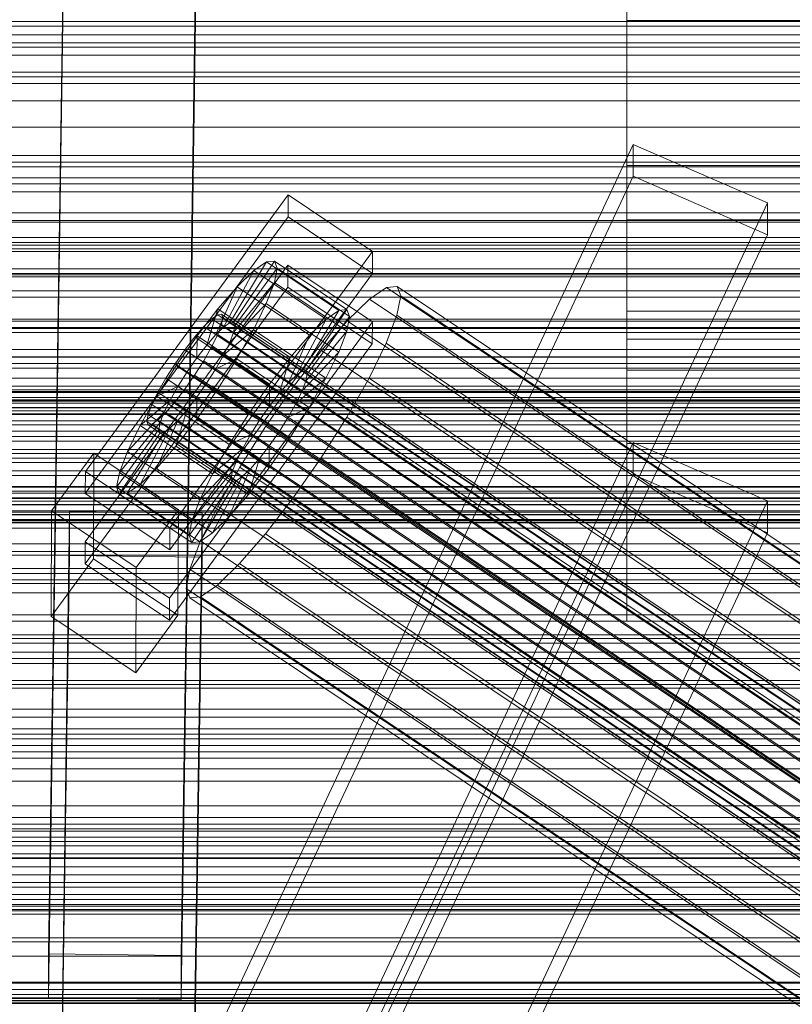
# Model space of a CAD drawing. Header units: millimetres. Extents: x -1970 to 61924, y -58230 to 6847.
# Tile 290 of 656: x -382 to -278, y -33016 to -32882. Entities that reach past the tile are written whole.
import ezdxf

# ---------------------------------------------------------------- set-up
doc = ezdxf.new("R2010")
doc.units = ezdxf.units.MM
for name, color, linetype, lineweight in [('frontal_C01', 7, 'Continuous', 0), ('frontal_C02', 7, 'Continuous', 0), ('frontal_C03', 7, 'Continuous', 0), ('frontal_C03-dry', 7, 'Continuous', 0), ('frontal_secador', 7, 'Continuous', 0)]:
    doc.layers.add(name, color=color, linetype=linetype, lineweight=lineweight)

msp = doc.modelspace()

# ---------------------------------------------------------------- linework, layer by layer
at = {"layer": 'frontal_C01'}
for p, q in [((-300, -32939.804), (-300, -32788.819)), ((-300, -32812.893), (-300, -32963.878)), ((-439.114, -33197.732), (-299.114, -32899.212)), ((-299.114, -32903.526), (-299.114, -32899.212)), ((-299.114, -32899.212), (-280.886, -32907.139)), ((-439.114, -33202.046), (-299.114, -32903.526)), ((-280.886, -32911.453), (-299.114, -32903.526)), ((-280.886, -32907.139), (-420.886, -33205.659)), ((-280.886, -32907.139), (-280.886, -32911.453)), ((-420.886, -33209.973), (-280.886, -32911.453)), ((-439.114, -33238.175), (-299.114, -32939.655)), ((300, -32939.804), (-300, -32939.804)), ((-300, -32939.804), (-300, -32963.878)), ((-299.114, -32943.968), (-299.114, -32939.655)), ((-299.114, -32939.655), (-280.886, -32947.581)), ((-439.114, -33242.488), (-299.114, -32943.968)), ((-280.886, -32951.895), (-299.114, -32943.968)), ((-280.886, -32947.581), (-420.886, -33246.102)), ((-280.886, -32947.581), (-280.886, -32951.895)), ((-420.886, -33250.415), (-280.886, -32951.895)), ((-300, -32963.878), (300, -32963.878))]:
    msp.add_line(p, q, dxfattribs=at)
at = {"layer": 'frontal_C02'}
for p, q in [((-378.512, -33009.014), (-375.644, -32815.609)), ((-357.646, -32815.853), (-360.514, -33009.258)), ((-378.512, -33014.976), (-375.644, -32821.571)), ((-360.514, -33015.219), (-357.646, -32821.814)), ((-300, -32846.291), (-300, -32882.371)), ((-300, -32902.079), (-300, -32871.975)), ((-300, -32882.371), (-300, -32909.43)), ((300, -32882.371), (-300, -32882.371)), ((425, -32885.412), (-425, -32885.412)), ((-425, -32896.866), (425, -32896.866)), ((-300, -32921.819), (-300, -32902.079)), ((300, -32902.079), (-300, -32902.079)), ((-373.501, -32943.572), (-345.969, -32906.049)), ((-345.981, -32909.03), (-345.969, -32906.049)), ((-345.969, -32906.049), (-334.501, -32913.719)), ((-345.981, -32909.03), (-373.513, -32946.552)), ((-334.513, -32916.699), (-345.981, -32909.03)), ((-300, -32909.43), (-300, -32925.624)), ((300, -32909.43), (-300, -32909.43)), ((-334.501, -32913.719), (-362.033, -32951.241)), ((-334.501, -32913.719), (-334.513, -32916.699)), ((-373.539, -32953.109), (-346.008, -32915.587)), ((-353.892, -32923.402), (-348.918, -32915.141)), ((-353.378, -32923.346), (-347.835, -32915.024)), ((-353.205, -32923.8), (-347.47, -32915.983)), ((-348.918, -32915.141), (-350.645, -32916.329)), ((-347.835, -32915.024), (-348.918, -32915.141)), ((-348.918, -32915.141), (-339.088, -32921.715)), ((-347.847, -32917.955), (-347.47, -32915.983)), ((-347.835, -32915.024), (-338.005, -32921.597)), ((-347.47, -32915.983), (-347.835, -32915.024)), ((-347.47, -32915.983), (-337.64, -32922.557)), ((-346.02, -32918.568), (-346.008, -32915.587)), ((-346.008, -32915.587), (-334.539, -32923.256)), ((-362.045, -32954.221), (-334.513, -32916.699)), ((-354.71, -32923.964), (-350.645, -32916.329)), ((-350.645, -32916.329), (-352.899, -32918.505)), ((-350.645, -32916.329), (-340.816, -32922.903)), ((-346.02, -32918.568), (-373.551, -32956.09)), ((-355.777, -32924.995), (-352.899, -32918.505)), ((-352.899, -32918.505), (-355.525, -32921.522)), ((-353.384, -32924.734), (-347.847, -32917.955)), ((-352.899, -32918.505), (-343.069, -32925.079)), ((-348.941, -32920.804), (-347.847, -32917.955)), ((-347.847, -32917.955), (-338.017, -32924.528)), ((-334.551, -32926.237), (-346.02, -32918.568)), ((-332.629, -32918.62), (-334.938, -32920.207)), ((-331.181, -32918.462), (-332.629, -32918.62)), ((-332.629, -32918.62), (-148.32, -33041.874)), ((-330.692, -32919.745), (-331.181, -32918.462)), ((-331.181, -32918.462), (-146.872, -33041.717)), ((-334.938, -32920.207), (-337.95, -32923.116)), ((-334.938, -32920.207), (-150.629, -33043.462)), ((-331.197, -32922.381), (-330.692, -32919.745)), ((-330.692, -32919.745), (-146.383, -33042.999)), ((-355.525, -32921.522), (-358.345, -32925.173)), ((-357.021, -32926.424), (-355.525, -32921.522)), ((-355.525, -32921.522), (-345.695, -32928.095)), ((-353.902, -32926.084), (-348.941, -32920.804)), ((-350.678, -32924.338), (-348.941, -32920.804)), ((-348.941, -32920.804), (-339.111, -32927.378)), ((-356.348, -32922.869), (-357.415, -32923.899)), ((-355.53, -32922.306), (-356.348, -32922.869)), ((-356.348, -32922.869), (-142.549, -33065.844)), ((-355.017, -32922.25), (-355.53, -32922.306)), ((-355.53, -32922.306), (-141.731, -33065.281)), ((-355.022, -32923.639), (-354.844, -32922.705)), ((-354.844, -32922.705), (-355.017, -32922.25)), ((-355.017, -32922.25), (-141.218, -33065.225)), ((-354.844, -32922.705), (-141.045, -33065.68)), ((-340.816, -32922.903), (-344.88, -32930.538)), ((-339.088, -32921.715), (-344.062, -32929.975)), ((-338.005, -32921.597), (-343.549, -32929.919)), ((-337.64, -32922.557), (-343.376, -32930.374)), ((-343.069, -32925.079), (-340.816, -32922.903)), ((-340.816, -32922.903), (-339.088, -32921.715)), ((-339.088, -32921.715), (-338.005, -32921.597)), ((-337.64, -32922.557), (-338.017, -32924.528)), ((-338.005, -32921.597), (-337.64, -32922.557)), ((-332.659, -32926.19), (-331.197, -32922.381)), ((-331.197, -32922.381), (-146.887, -33045.635)), ((-300, -32929.85), (-300, -32921.819)), ((300, -32921.819), (-300, -32921.819)), ((-334.539, -32923.256), (-362.071, -32960.779)), ((-357.415, -32923.899), (-358.659, -32925.328)), ((-357.415, -32923.899), (-143.617, -33066.875)), ((-355.777, -32924.995), (-354.71, -32923.964)), ((-355.541, -32924.988), (-355.022, -32923.639)), ((-355.022, -32923.639), (-141.224, -33066.614)), ((-354.71, -32923.964), (-353.892, -32923.402)), ((-344.88, -32930.538), (-354.71, -32923.964)), ((-353.892, -32923.402), (-353.378, -32923.346)), ((-344.062, -32929.975), (-353.892, -32923.402)), ((-353.205, -32923.8), (-353.384, -32924.734)), ((-343.549, -32929.919), (-353.378, -32923.346)), ((-353.378, -32923.346), (-353.205, -32923.8)), ((-343.376, -32930.374), (-353.205, -32923.8)), ((-337.95, -32923.116), (-341.461, -32927.149)), ((-337.95, -32923.116), (-153.641, -33046.371)), ((-334.539, -32923.256), (-334.551, -32926.237)), ((-358.345, -32925.173), (-361.166, -32929.21)), ((-358.659, -32925.328), (-359.995, -32927.058)), ((-358.659, -32925.328), (-144.861, -33068.303)), ((-358.345, -32925.173), (-358.357, -32928.153)), ((-348.515, -32931.746), (-358.345, -32925.173)), ((-357.021, -32926.424), (-355.777, -32924.995)), ((-356.363, -32926.662), (-355.541, -32924.988)), ((-345.947, -32931.568), (-355.777, -32924.995)), ((-355.541, -32924.988), (-141.742, -33067.964)), ((-354.725, -32927.758), (-350.678, -32924.338)), ((-353.384, -32924.734), (-353.902, -32926.084)), ((-343.554, -32931.308), (-353.384, -32924.734)), ((-352.938, -32928.314), (-350.678, -32924.338)), ((-350.678, -32924.338), (-340.848, -32930.911)), ((-343.069, -32925.079), (-345.947, -32931.568)), ((-345.695, -32928.095), (-343.069, -32925.079)), ((-338.017, -32924.528), (-343.554, -32931.308)), ((-338.017, -32924.528), (-339.111, -32927.378)), ((-362.083, -32963.759), (-334.551, -32926.237)), ((-358.357, -32928.153), (-357.021, -32926.424)), ((-357.434, -32928.545), (-356.363, -32926.662)), ((-347.191, -32932.997), (-357.021, -32926.424)), ((-356.363, -32926.662), (-142.565, -33069.637)), ((-353.902, -32926.084), (-354.725, -32927.758)), ((-344.073, -32932.658), (-353.902, -32926.084)), ((-334.981, -32930.914), (-332.659, -32926.19)), ((-332.659, -32926.19), (-148.35, -33049.445)), ((-300, -32925.624), (-300, -32929.85)), ((300, -32925.624), (-300, -32925.624)), ((-359.995, -32927.058), (-361.332, -32928.97)), ((-146.196, -33070.033), (-359.995, -32927.058)), ((-359.693, -32930.066), (-358.357, -32928.153)), ((-358.357, -32928.153), (-348.527, -32934.727)), ((-354.725, -32927.758), (-355.796, -32929.641)), ((-344.895, -32934.331), (-354.725, -32927.758)), ((-348.515, -32931.746), (-345.695, -32928.095)), ((-345.695, -32928.095), (-347.191, -32932.997)), ((-341.461, -32927.149), (-345.231, -32932.03)), ((-339.111, -32927.378), (-344.073, -32932.658)), ((-341.461, -32927.149), (-157.152, -33050.404)), ((-339.111, -32927.378), (-340.848, -32930.911)), ((-361.166, -32929.21), (-363.797, -32933.358)), ((-361.332, -32928.97), (-362.578, -32930.935)), ((-361.332, -32928.97), (-147.533, -33071.945)), ((-359.693, -32930.066), (-361.166, -32929.21)), ((-361.166, -32929.21), (-351.336, -32935.783)), ((-358.68, -32930.51), (-357.434, -32928.545)), ((-357.434, -32928.545), (-143.635, -33071.521)), ((-355.796, -32929.641), (-352.938, -32928.314)), ((-355.569, -32932.462), (-352.938, -32928.314)), ((-352.938, -32928.314), (-343.108, -32934.887)), ((-360.939, -32932.03), (-359.693, -32930.066)), ((-360.017, -32932.423), (-358.68, -32930.51)), ((-349.863, -32936.639), (-359.693, -32930.066)), ((-358.68, -32930.51), (-144.881, -33073.486)), ((-355.796, -32929.641), (-357.042, -32931.606)), ((-345.966, -32936.215), (-355.796, -32929.641)), ((-344.88, -32930.538), (-345.947, -32931.568)), ((-340.848, -32930.911), (-344.895, -32934.331)), ((-344.062, -32929.975), (-344.88, -32930.538)), ((-343.549, -32929.919), (-344.062, -32929.975)), ((-343.554, -32931.308), (-343.376, -32930.374)), ((-343.376, -32930.374), (-343.549, -32929.919)), ((-340.848, -32930.911), (-343.108, -32934.887)), ((-338.003, -32936.229), (-334.981, -32930.914)), ((-334.981, -32930.914), (-150.672, -33054.168)), ((300, -32929.85), (-300, -32929.85)), ((-360.939, -32932.03), (-363.797, -32933.358)), ((-362.578, -32930.935), (-363.648, -32932.818)), ((-362.578, -32930.935), (-148.779, -33073.91)), ((-362.01, -32933.914), (-360.939, -32932.03)), ((-351.109, -32938.604), (-360.939, -32932.03)), ((-357.042, -32931.606), (-358.378, -32933.518)), ((-357.042, -32931.606), (-355.569, -32932.462)), ((-347.212, -32938.179), (-357.042, -32931.606)), ((-351.336, -32935.783), (-348.515, -32931.746)), ((-345.231, -32932.03), (-349.002, -32937.427)), ((-348.527, -32934.727), (-348.515, -32931.746)), ((-345.947, -32931.568), (-347.191, -32932.997)), ((-160.922, -33055.285), (-345.231, -32932.03)), ((-344.073, -32932.658), (-343.554, -32931.308)), ((-363.797, -32933.358), (-366.057, -32937.334)), ((-363.648, -32932.818), (-364.471, -32934.492)), ((-363.797, -32933.358), (-353.967, -32939.931)), ((-363.648, -32932.818), (-149.85, -33075.793)), ((-361.352, -32934.152), (-360.017, -32932.423)), ((-360.017, -32932.423), (-146.218, -33075.398)), ((-358.378, -32933.518), (-359.714, -32935.248)), ((-358.39, -32936.499), (-355.569, -32932.462)), ((-358.378, -32933.518), (-358.39, -32936.499)), ((-348.548, -32940.092), (-358.378, -32933.518)), ((-355.569, -32932.462), (-345.739, -32939.035)), ((-347.191, -32932.997), (-348.527, -32934.727)), ((-344.895, -32934.331), (-344.073, -32932.658)), ((-362.01, -32933.914), (-366.057, -32937.334)), ((-364.471, -32934.492), (-364.989, -32935.842)), ((-364.471, -32934.492), (-150.672, -33077.467)), ((-362.833, -32935.587), (-362.01, -32933.914)), ((-362.596, -32935.581), (-361.352, -32934.152)), ((-352.18, -32940.487), (-362.01, -32933.914)), ((-361.352, -32934.152), (-147.554, -33077.127)), ((-348.527, -32934.727), (-349.863, -32936.639)), ((-345.966, -32936.215), (-344.895, -32934.331)), ((-343.108, -32934.887), (-345.966, -32936.215)), ((-343.108, -32934.887), (-345.739, -32939.035)), ((-362.833, -32935.587), (-367.794, -32940.867)), ((-364.989, -32935.842), (-365.168, -32936.776)), ((-364.989, -32935.842), (-151.191, -33078.817)), ((-363.664, -32936.612), (-362.596, -32935.581)), ((-363.351, -32936.937), (-362.833, -32935.587)), ((-353.003, -32942.161), (-362.833, -32935.587)), ((-362.596, -32935.581), (-148.798, -33078.556)), ((-359.714, -32935.248), (-361.21, -32940.15)), ((-359.714, -32935.248), (-360.958, -32936.677)), ((-349.884, -32941.821), (-359.714, -32935.248)), ((-353.967, -32939.931), (-351.336, -32935.783)), ((-351.336, -32935.783), (-349.863, -32936.639)), ((-347.212, -32938.179), (-345.966, -32936.215)), ((-341.52, -32941.774), (-338.003, -32936.229)), ((-338.003, -32936.229), (-153.694, -33059.484)), ((-363.351, -32936.937), (-368.888, -32943.717)), ((-366.057, -32937.334), (-367.794, -32940.867)), ((-366.057, -32937.334), (-356.228, -32943.907)), ((-365.168, -32936.776), (-364.995, -32937.23)), ((-365.168, -32936.776), (-151.369, -33079.751)), ((-364.995, -32937.23), (-364.482, -32937.174)), ((-364.995, -32937.23), (-151.196, -33080.205)), ((-364.482, -32937.174), (-363.664, -32936.612)), ((-364.482, -32937.174), (-150.683, -33080.15)), ((-360.958, -32936.677), (-363.836, -32943.166)), ((-363.664, -32936.612), (-149.865, -33079.587)), ((-363.53, -32937.871), (-363.351, -32936.937)), ((-353.521, -32943.511), (-363.351, -32936.937)), ((-360.958, -32936.677), (-362.025, -32937.707)), ((-361.21, -32940.15), (-358.39, -32936.499)), ((-351.128, -32943.25), (-360.958, -32936.677)), ((-358.39, -32936.499), (-348.56, -32943.072)), ((-349.002, -32937.427), (-352.519, -32942.972)), ((-349.863, -32936.639), (-351.109, -32938.604)), ((-349.002, -32937.427), (-164.693, -33060.682)), ((-363.53, -32937.871), (-369.265, -32945.688)), ((-363.357, -32938.326), (-368.9, -32946.648)), ((-362.843, -32938.27), (-367.817, -32946.53)), ((-362.025, -32937.707), (-366.09, -32945.342)), ((-363.357, -32938.326), (-363.53, -32937.871)), ((-353.7, -32944.445), (-363.53, -32937.871)), ((-362.843, -32938.27), (-363.357, -32938.326)), ((-353.527, -32944.899), (-363.357, -32938.326)), ((-362.025, -32937.707), (-362.843, -32938.27)), ((-353.014, -32944.843), (-362.843, -32938.27)), ((-352.196, -32944.281), (-362.025, -32937.707)), ((-353.967, -32939.931), (-351.109, -32938.604)), ((-351.109, -32938.604), (-352.18, -32940.487)), ((-348.548, -32940.092), (-347.212, -32938.179)), ((-345.739, -32939.035), (-347.212, -32938.179)), ((-363.836, -32943.166), (-361.21, -32940.15)), ((-361.21, -32940.15), (-351.38, -32946.723)), ((-356.228, -32943.907), (-353.967, -32939.931)), ((-349.884, -32941.821), (-348.548, -32940.092)), ((-345.739, -32939.035), (-348.56, -32943.072)), ((-348.56, -32943.072), (-348.548, -32940.092)), ((-378.086, -32948.931), (-372.35, -32941.114)), ((-372.408, -32955.421), (-372.35, -32941.114)), ((-372.35, -32941.114), (-360.882, -32948.783)), ((-367.794, -32940.867), (-368.888, -32943.717)), ((-367.794, -32940.867), (-357.964, -32947.441)), ((-356.228, -32943.907), (-352.18, -32940.487)), ((-352.18, -32940.487), (-353.003, -32942.161)), ((-357.964, -32947.441), (-353.003, -32942.161)), ((-353.003, -32942.161), (-353.521, -32943.511)), ((-351.38, -32946.723), (-349.884, -32941.821)), ((-351.128, -32943.25), (-349.884, -32941.821)), ((-345.291, -32947.171), (-341.52, -32941.774)), ((-341.52, -32941.774), (-157.211, -33065.029)), ((-373.501, -32943.572), (-373.513, -32946.552)), ((-362.033, -32951.241), (-373.501, -32943.572)), ((-368.888, -32943.717), (-369.265, -32945.688)), ((-368.888, -32943.717), (-359.058, -32950.29)), ((-366.09, -32945.342), (-363.836, -32943.166)), ((-363.836, -32943.166), (-354.006, -32949.74)), ((-359.058, -32950.29), (-353.521, -32943.511)), ((-357.964, -32947.441), (-356.228, -32943.907)), ((-356.26, -32951.916), (-352.196, -32944.281)), ((-352.519, -32942.972), (-355.541, -32948.287)), ((-354.006, -32949.74), (-351.128, -32943.25)), ((-353.521, -32943.511), (-353.7, -32944.445)), ((-353.014, -32944.843), (-352.196, -32944.281)), ((-352.519, -32942.972), (-168.21, -33066.227)), ((-352.196, -32944.281), (-351.128, -32943.25)), ((-348.56, -32943.072), (-351.38, -32946.723)), ((-367.817, -32946.53), (-366.09, -32945.342)), ((-366.09, -32945.342), (-356.26, -32951.916)), ((-359.436, -32952.262), (-353.7, -32944.445)), ((-359.07, -32953.222), (-353.527, -32944.899)), ((-357.987, -32953.104), (-353.014, -32944.843)), ((-353.7, -32944.445), (-353.527, -32944.899)), ((-353.527, -32944.899), (-353.014, -32944.843)), ((-373.513, -32946.552), (-362.045, -32954.221)), ((-369.265, -32945.688), (-368.9, -32946.648)), ((-369.265, -32945.688), (-359.436, -32952.262)), ((-368.9, -32946.648), (-367.817, -32946.53)), ((-368.9, -32946.648), (-359.07, -32953.222)), ((-367.817, -32946.53), (-357.987, -32953.104)), ((-351.38, -32946.723), (-354.006, -32949.74)), ((-359.058, -32950.29), (-357.964, -32947.441)), ((-355.541, -32948.287), (-357.863, -32953.011)), ((-355.541, -32948.287), (-171.232, -33071.542)), ((-349.061, -32952.052), (-345.291, -32947.171)), ((-345.291, -32947.171), (-160.982, -33070.426)), ((-378.512, -33142.405), (-375.644, -32949)), ((-378.086, -32948.931), (-378.143, -32963.238)), ((-366.618, -32956.601), (-378.086, -32948.931)), ((-375.644, -32954.961), (-375.644, -32949)), ((-375.644, -32949), (-357.646, -32949.243)), ((-360.882, -32948.783), (-366.618, -32956.601)), ((-360.882, -32948.783), (-360.939, -32963.09)), ((-357.646, -32949.243), (-360.514, -33142.648)), ((-357.646, -32949.243), (-357.646, -32955.204)), ((-359.436, -32952.262), (-359.058, -32950.29)), ((-354.006, -32949.74), (-356.26, -32951.916)), ((-362.045, -32954.221), (-362.033, -32951.241)), ((-359.07, -32953.222), (-359.436, -32952.262)), ((-356.26, -32951.916), (-357.987, -32953.104)), ((-352.572, -32956.085), (-349.061, -32952.052)), ((-349.061, -32952.052), (-164.752, -33075.307)), ((-373.539, -32953.109), (-373.551, -32956.09)), ((-362.071, -32960.779), (-373.539, -32953.109)), ((-357.863, -32953.011), (-359.326, -32956.82)), ((-357.987, -32953.104), (-359.07, -32953.222)), ((-357.863, -32953.011), (-173.554, -33076.265)), ((-378.512, -33148.366), (-375.644, -32954.961)), ((-357.646, -32955.204), (-375.644, -32954.961)), ((-372.408, -32955.421), (-378.143, -32963.238)), ((-373.551, -32956.09), (-362.083, -32963.759)), ((-360.939, -32963.09), (-372.408, -32955.421)), ((-360.514, -33148.609), (-357.646, -32955.204)), ((-355.584, -32958.994), (-352.572, -32956.085)), ((-352.572, -32956.085), (-168.263, -33079.339)), ((-366.675, -32970.907), (-366.618, -32956.601)), ((-359.326, -32956.82), (-359.83, -32959.456)), ((-359.326, -32956.82), (-175.016, -33080.075)), ((-359.83, -32959.456), (-359.341, -32960.739)), ((-359.83, -32959.456), (-175.521, -33082.711)), ((-357.893, -32960.581), (-355.584, -32958.994)), ((-355.584, -32958.994), (-171.275, -33082.248)), ((-362.083, -32963.759), (-362.071, -32960.779)), ((-359.341, -32960.739), (-357.893, -32960.581)), ((-359.341, -32960.739), (-175.032, -33083.994)), ((-357.893, -32960.581), (-173.584, -33083.836)), ((-378.143, -32963.238), (-366.675, -32970.907)), ((-366.675, -32970.907), (-360.939, -32963.09)), ((-425, -33003.661), (425, -33003.661)), ((-360.514, -33009.258), (-378.512, -33009.014)), ((-378.512, -33009.014), (-378.512, -33014.976)), ((-360.514, -33015.219), (-360.514, -33009.258)), ((-378.512, -33014.976), (-360.514, -33015.219)), ((425, -33015.116), (-425, -33015.116))]:
    msp.add_line(p, q, dxfattribs=at)
at = {"layer": 'frontal_C03'}
for p, q in [((-1250, -32883.162), (1250, -32883.162)), ((1500, -32884.317), (-1500, -32884.317)), ((1250, -32886.014), (-1250, -32886.014)), ((1250, -32887.071), (-1250, -32887.071)), ((1250, -32889.378), (-1250, -32889.378)), ((1250, -32890.032), (-1250, -32890.032)), ((1250, -32890.913), (-1250, -32890.913)), ((-1500, -32893.3), (1500, -32893.3)), ((1250, -32900.72), (-1250, -32900.72)), ((1250, -32901.601), (-1250, -32901.601)), ((1250, -32902.254), (-1250, -32902.254)), ((1250, -32904.562), (-1250, -32904.562)), ((-1250, -32905.619), (1250, -32905.619)), ((1250, -32908.471), (-1250, -32908.471)), ((1250, -32909.529), (-1250, -32909.529)), ((1250, -32911.836), (-1250, -32911.836)), ((1250, -32912.49), (-1250, -32912.49)), ((1250, -32913.371), (-1250, -32913.371)), ((-1250, -32916.092), (1250, -32916.092)), ((-1250, -32916.725), (1250, -32916.725)), ((-1250, -32917.189), (1250, -32917.189)), ((-1250, -32919.044), (1250, -32919.044)), ((-1250, -32919.941), (1250, -32919.941)), ((-1250, -32922.893), (1250, -32922.893)), ((1250, -32923.177), (-1250, -32923.177)), ((1250, -32924.059), (-1250, -32924.059)), ((-1250, -32924.16), (1250, -32924.16)), ((1250, -32924.712), (-1250, -32924.712)), ((1250, -32927.019), (-1250, -32927.019)), ((-1250, -32928.008), (1250, -32928.008)), ((-1250, -32928.077), (1250, -32928.077)), ((1530, -32928.942), (-1530, -32928.942)), ((-1250, -32929.56), (1250, -32929.56)), ((1250, -32930.929), (-1250, -32930.929)), ((1250, -32931.986), (-1250, -32931.986)), ((-1500, -32932.482), (1500, -32932.482)), ((-1500, -32932.706), (1500, -32932.706)), ((-1500, -32932.87), (1500, -32932.87)), ((-1500, -32933.528), (1500, -32933.528)), ((1530, -32933.942), (-1530, -32933.942)), ((-1500, -32933.845), (1500, -32933.845)), ((-1500, -32934.891), (1500, -32934.891)), ((-1250, -32934.04), (1250, -32934.04)), ((1250, -32934.294), (-1250, -32934.294)), ((-1500, -32935.34), (1500, -32935.34)), ((1250, -32934.947), (-1250, -32934.947)), ((1250, -32935.772), (-1250, -32935.772)), ((1250, -32935.828), (-1250, -32935.828)), ((-1500, -32936.704), (1500, -32936.704)), ((-1500, -32937.254), (1500, -32937.254)), ((-1500, -32938.841), (1500, -32938.841)), ((1500, -32939.455), (-1500, -32939.455)), ((-1500, -32941.158), (1500, -32941.158)), ((-1250, -32940.58), (1250, -32940.58)), ((-1500, -32941.793), (1500, -32941.793)), ((-1250, -32942.372), (1250, -32942.372)), ((-1500, -32943.497), (1500, -32943.497)), ((-1500, -32944.111), (1500, -32944.111)), ((-1500, -32945.698), (1500, -32945.698)), ((-1500, -32946.248), (1500, -32946.248)), ((1250, -32945.635), (-1250, -32945.635)), ((1250, -32946.516), (-1250, -32946.516)), ((-1500, -32947.611), (1500, -32947.611)), ((-1500, -32948.06), (1500, -32948.06)), ((1250, -32947.17), (-1250, -32947.17)), ((-1250, -32947.18), (1250, -32947.18)), ((-1500, -32949.107), (1500, -32949.107)), ((-1500, -32949.424), (1500, -32949.424)), ((-1250, -32948.911), (1250, -32948.911)), ((1250, -32949.477), (-1250, -32949.477)), ((-1500, -32950.082), (1500, -32950.082)), ((-1500, -32950.246), (1500, -32950.246)), ((-1500, -32950.47), (1500, -32950.47)), ((-1250, -32950.534), (1250, -32950.534)), ((-1250, -32953.392), (1250, -32953.392)), ((1250, -32954.444), (-1250, -32954.444)), ((-1250, -32954.944), (1250, -32954.944)), ((1250, -32956.751), (-1250, -32956.751)), ((1250, -32957.405), (-1250, -32957.405)), ((1250, -32958.286), (-1250, -32958.286)), ((-1250, -32958.792), (1250, -32958.792)), ((-1250, -32960.059), (1250, -32960.059)), ((-1250, -32963.011), (1250, -32963.011)), ((-1250, -32963.907), (1250, -32963.907)), ((-1250, -32965.763), (1250, -32965.763)), ((-1250, -32966.227), (1250, -32966.227)), ((-1250, -32966.86), (1250, -32966.86)), ((1250, -32968.092), (-1250, -32968.092)), ((1250, -32968.974), (-1250, -32968.974)), ((1250, -32969.627), (-1250, -32969.627)), ((1250, -32971.935), (-1250, -32971.935)), ((-1250, -32972.992), (1250, -32972.992)), ((1250, -32975.844), (-1250, -32975.844)), ((1250, -32976.902), (-1250, -32976.902)), ((1250, -32979.209), (-1250, -32979.209)), ((1250, -32979.862), (-1250, -32979.862)), ((1250, -32980.744), (-1250, -32980.744)), ((1530, -32983.942), (-1530, -32983.942)), ((1530, -32988.942), (-1530, -32988.942)), ((1250, -32990.55), (-1250, -32990.55)), ((1250, -32991.431), (-1250, -32991.431)), ((1250, -32992.085), (-1250, -32992.085)), ((-1250, -32992.392), (1250, -32992.392)), ((-1250, -32993.19), (1250, -32993.19)), ((-1250, -32993.774), (1250, -32993.774)), ((1250, -32994.392), (-1250, -32994.392)), ((-1250, -32995.45), (1250, -32995.45)), ((-1250, -32996.112), (1250, -32996.112)), ((-1250, -32997.242), (1250, -32997.242)), ((1250, -32998.302), (-1250, -32998.302)), ((1250, -32999.359), (-1250, -32999.359)), ((-1250, -33000.961), (1250, -33000.961)), ((1250, -33001.667), (-1250, -33001.667)), ((1250, -33002.32), (-1250, -33002.32)), ((-1250, -33002.558), (1250, -33002.558)), ((1250, -33003.201), (-1250, -33003.201)), ((-1250, -33007.405), (1250, -33007.405)), ((-1250, -33009.36), (1250, -33009.36)), ((1250, -33013.008), (-1250, -33013.008)), ((1250, -33013.889), (-1250, -33013.889)), ((1250, -33014.543), (-1250, -33014.543)), ((-1250, -33015.005), (1250, -33015.005)), ((-1268, -33015.378), (1268, -33015.378)), ((-1268, -33015.602), (1268, -33015.602)), ((-1268, -33015.767), (1268, -33015.767))]:
    msp.add_line(p, q, dxfattribs=at)
at = {"layer": 'frontal_C03-dry'}
for p, q in [((-1290, -32882.5), (1290, -32882.5)), ((-1250, -32903.75), (1250, -32903.75)), ((1250, -32909.75), (-1250, -32909.75)), ((1290, -32912.875), (-1290, -32912.875)), ((1250, -32913.75), (-1250, -32913.75)), ((-1290, -32916.875), (1290, -32916.875)), ((-1250, -32938.125), (1250, -32938.125)), ((1250, -32944.125), (-1250, -32944.125)), ((1290, -32947.25), (-1290, -32947.25)), ((1250, -32948.125), (-1250, -32948.125)), ((-1290, -32951.25), (1290, -32951.25)), ((-1250, -32972.5), (1250, -32972.5)), ((1250, -32978.5), (-1250, -32978.5)), ((1290, -32981.625), (-1290, -32981.625)), ((1250, -32982.5), (-1250, -32982.5)), ((-1290, -32985.625), (1290, -32985.625)), ((-1250, -33006.875), (1250, -33006.875)), ((1250, -33012.875), (-1250, -33012.875))]:
    msp.add_line(p, q, dxfattribs=at)
at = {"layer": 'frontal_secador'}
for p, q in [((1300, -32996), (-1300, -32996)), ((-1400, -33000), (1400, -33000)), ((-1380, -33000), (1380, -33000)), ((-1300, -33000), (1300, -33000)), ((-1380, -33003), (1380, -33003)), ((-1265, -33015), (1265, -33015))]:
    msp.add_line(p, q, dxfattribs=at)

doc.saveas('drawing.dxf')
